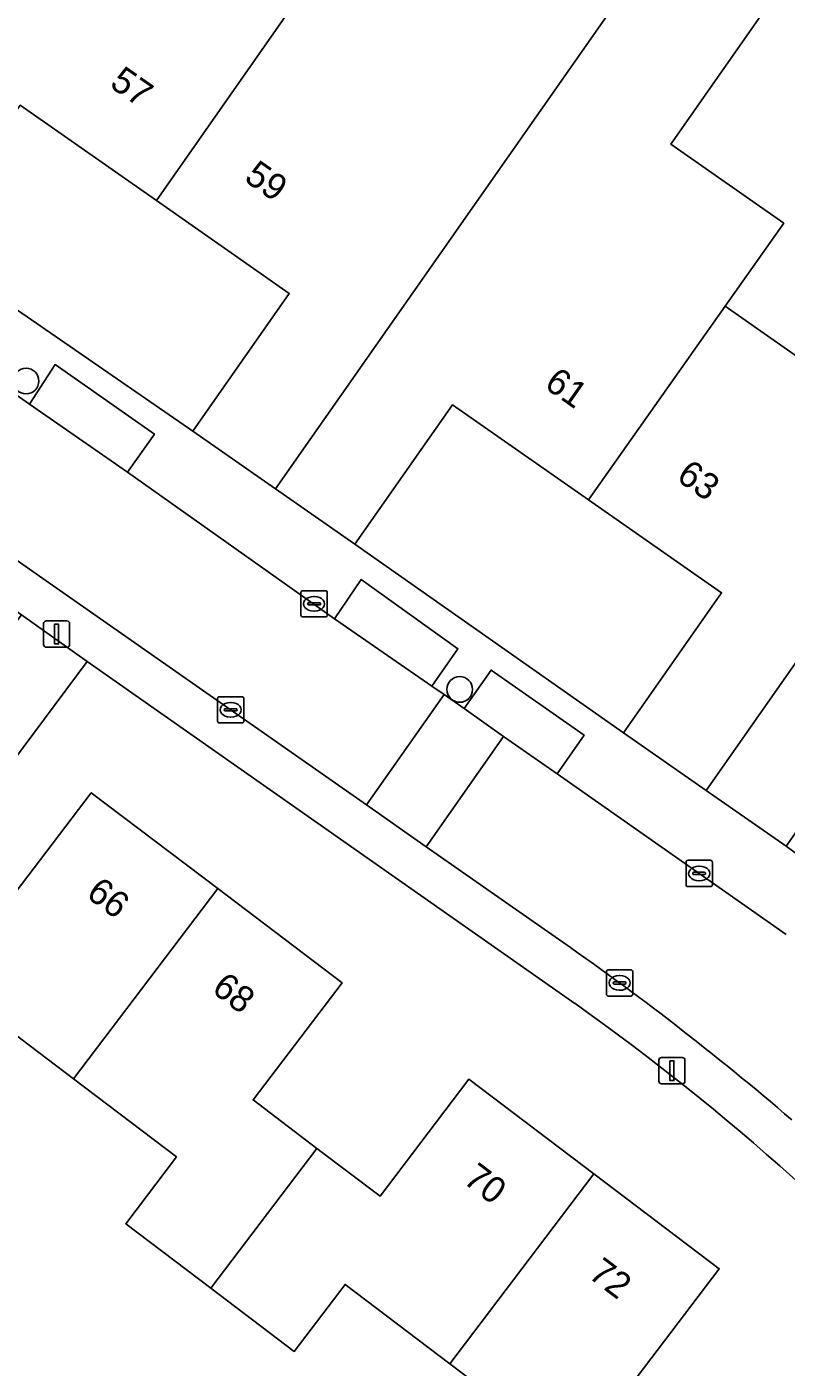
# Model space of a CAD drawing. Extents: x 158472 to 159562, y 388525 to 389606.
# Drawn here: x 158699.2 to 158728.1, y 389083.9 to 389134.9 of the extents above; entities that cross this region are included whole.
import ezdxf

# ---------------------------------------------------------------- set-up
doc = ezdxf.new("R2010")
doc.units = 0
for name, color, linetype in [('IMGEO_Boom', 7, 'Continuous'), ('IMGEO_Erf', 7, 'Continuous'), ('IMGEO_Kolk', 7, 'Continuous'), ('IMGEO_Lichtmast', 7, 'Continuous'), ('IMGEO_Pand', 7, 'Continuous'), ('IMGEO_Pand_nummerreeks', 7, 'Continuous'), ('IMGEO_Parkeervlak_open', 7, 'Continuous'), ('IMGEO_Rijbaan_lokaal_open', 7, 'Continuous'), ('IMGEO_Voetpad_open', 7, 'Continuous')]:
    doc.layers.add(name, color=color, linetype=linetype)

msp = doc.modelspace()

# ---------------------------------------------------------------- linework, layer by layer
at = {"layer": 'IMGEO_Boom'}
for centre in [(158699.155, 389121.384), (158715.644, 389109.647)]:
    msp.add_circle(centre, 0.489, dxfattribs=at)
at = {"layer": 'IMGEO_Erf'}
for points in [[(158742.26, 389139.1), (158738.236, 389141.914), (158737.74, 389141.205), (158737.633, 389141.28), (158733.367, 389144.264), (158727.701, 389136.164), (158723.669, 389130.4), (158727.969, 389127.391), (158725.737, 389124.229), (158729.847, 389121.355), (158736.122, 389130.326)], [(158705.497, 389119.481), (158709.162, 389124.721), (158704.114, 389128.252), (158698.933, 389131.877), (158695.221, 389126.57)], [(158721.878, 389107.998), (158725.605, 389113.327), (158720.542, 389116.869), (158715.374, 389120.484), (158711.658, 389115.172)], [(158730.482, 389101.889), (158734.321, 389102.376), (158736.952, 389105.364), (158731.769, 389108.989), (158728.054, 389103.678)]]:
    msp.add_lwpolyline(points, close=True, dxfattribs=at)
for points in [[(158720.018, 389097.701), (158701.475, 389110.704), (158695.827, 389103.12)], [(158698.265, 389101.272), (158701.633, 389105.715), (158706.446, 389102.066), (158711.171, 389098.484), (158707.79, 389094.023), (158710.218, 389092.182), (158712.616, 389090.364), (158715.993, 389094.818), (158720.749, 389091.213), (158725.513, 389087.601), (158722.115, 389083.119), (158724.505, 389081.307), (158723.702, 389080.248), (158726.138, 389078.402), (158729.485, 389082.817), (158734.204, 389079.239), (158738.997, 389075.606), (158735.626, 389071.158), (158738.081, 389069.297), (158740.54, 389067.433), (158737.52, 389063.449), (158736.521, 389062.131), (158734.062, 389063.995), (158730.86, 389066.422)], [(158730.86, 389066.422), (158732.784, 389068.96), (158728.735, 389072.029), (158724.815, 389075.001), (158722.877, 389072.444), (158719.643, 389074.896), (158720.477, 389075.996), (158717.314, 389078.394), (158719.261, 389080.963), (158715.27, 389083.988), (158711.289, 389087.006), (158709.356, 389084.456), (158706.182, 389086.862), (158702.948, 389089.314), (158704.875, 389091.856), (158700.955, 389094.828), (158696.945, 389097.868)]]:
    msp.add_lwpolyline(points, dxfattribs=at)
msp.add_arc((158667.256, 389023.192), 91.299, 41.36595, 54.6966, dxfattribs=at)
at = {"layer": 'IMGEO_Kolk'}
for p, q in [((158709.607, 389112.479), (158709.607, 389113.331)), ((158709.682, 389113.405), (158710.534, 389113.405)), ((158710.608, 389113.331), (158710.608, 389112.479)), ((158709.866, 389112.899), (158709.866, 389112.911)), ((158710.304, 389112.862), (158709.906, 389112.862)), ((158709.909, 389112.948), (158710.307, 389112.948)), ((158710.095, 389113.185), (158710.12, 389113.185)), ((158710.35, 389112.911), (158710.35, 389112.899)), ((158710.534, 389112.405), (158709.682, 389112.405)), ((158710.118, 389112.625), (158710.093, 389112.625)), ((158706.435, 389108.445), (158706.435, 389109.297)), ((158706.51, 389109.371), (158707.362, 389109.371)), ((158706.923, 389109.151), (158706.948, 389109.151)), ((158707.436, 389109.297), (158707.436, 389108.445)), ((158706.694, 389108.865), (158706.694, 389108.877)), ((158707.132, 389108.828), (158706.734, 389108.828)), ((158706.737, 389108.914), (158707.135, 389108.914)), ((158707.178, 389108.877), (158707.178, 389108.865)), ((158707.362, 389108.371), (158706.51, 389108.371)), ((158706.946, 389108.591), (158706.921, 389108.591)), ((158724.251, 389102.218), (158724.251, 389103.07)), ((158724.326, 389103.144), (158725.178, 389103.144)), ((158725.252, 389103.07), (158725.252, 389102.218)), ((158724.51, 389102.638), (158724.51, 389102.65)), ((158724.948, 389102.601), (158724.55, 389102.601)), ((158724.553, 389102.687), (158724.951, 389102.687)), ((158724.739, 389102.924), (158724.764, 389102.924)), ((158724.994, 389102.65), (158724.994, 389102.638)), ((158725.178, 389102.144), (158724.326, 389102.144)), ((158724.762, 389102.364), (158724.737, 389102.364)), ((158721.299, 389098.979), (158722.151, 389098.979)), ((158721.224, 389098.053), (158721.224, 389098.905)), ((158721.483, 389098.473), (158721.483, 389098.485)), ((158721.921, 389098.436), (158721.523, 389098.436)), ((158721.526, 389098.522), (158721.924, 389098.522)), ((158721.712, 389098.759), (158721.737, 389098.759)), ((158721.967, 389098.485), (158721.967, 389098.473)), ((158722.225, 389098.905), (158722.225, 389098.053)), ((158722.151, 389097.979), (158721.299, 389097.979)), ((158721.735, 389098.199), (158721.71, 389098.199))]:
    msp.add_line(p, q, dxfattribs=at)
for points in [[(158709.607, 389112.479), (158709.607, 389113.331)], [(158709.682, 389113.405), (158710.534, 389113.405)], [(158710.608, 389113.331), (158710.608, 389112.479)], [(158710.534, 389112.405), (158709.682, 389112.405)], [(158706.435, 389108.445), (158706.435, 389109.297)], [(158706.51, 389109.371), (158707.362, 389109.371)], [(158707.436, 389109.297), (158707.436, 389108.445)], [(158707.362, 389108.371), (158706.51, 389108.371)], [(158724.251, 389102.218), (158724.251, 389103.07)], [(158724.326, 389103.144), (158725.178, 389103.144)], [(158725.252, 389103.07), (158725.252, 389102.218)], [(158725.178, 389102.144), (158724.326, 389102.144)], [(158721.299, 389098.979), (158722.151, 389098.979)], [(158721.224, 389098.053), (158721.224, 389098.905)], [(158722.225, 389098.905), (158722.225, 389098.053)], [(158722.151, 389097.979), (158721.299, 389097.979)]]:
    msp.add_lwpolyline(points, dxfattribs=at)
for centre, radius, start, end in [((158709.684, 389113.329), 0.0765, 91.552, 178.448), ((158709.684, 389113.329), 0.0765, 91.552, 178.448), ((158710.532, 389113.329), 0.0765, 1.552, 88.448), ((158710.532, 389113.329), 0.0765, 1.552, 88.448), ((158709.906, 389112.908), 0.0403, 85.8775, 175.7526), ((158709.903, 389112.898), 0.0366, 178.938, 274.7102), ((158710.307, 389112.905), 0.043, 264.8664, 352.4533), ((158710.311, 389112.91), 0.0386, 1.7309, 96.639), ((158709.684, 389112.481), 0.0765, 181.552, 268.448), ((158709.684, 389112.481), 0.0765, 181.552, 268.448), ((158710.532, 389112.481), 0.0765, 271.552, 358.448), ((158710.532, 389112.481), 0.0765, 271.552, 358.448), ((158706.512, 389109.295), 0.0765, 91.552, 178.448), ((158706.512, 389109.295), 0.0765, 91.552, 178.448), ((158707.36, 389109.295), 0.0765, 1.552, 88.448), ((158707.36, 389109.295), 0.0765, 1.552, 88.448), ((158706.734, 389108.874), 0.0403, 85.8775, 175.7526), ((158706.731, 389108.864), 0.0366, 178.938, 274.7102), ((158707.135, 389108.871), 0.043, 264.8664, 352.4533), ((158707.139, 389108.876), 0.0386, 1.7309, 96.639), ((158706.512, 389108.447), 0.0765, 181.552, 268.448), ((158706.512, 389108.447), 0.0765, 181.552, 268.448), ((158707.36, 389108.447), 0.0765, 271.552, 358.448), ((158707.36, 389108.447), 0.0765, 271.552, 358.448), ((158724.328, 389103.068), 0.0765, 91.552, 178.448), ((158724.328, 389103.068), 0.0765, 91.552, 178.448), ((158725.176, 389103.068), 0.0765, 1.552, 88.448), ((158725.176, 389103.068), 0.0765, 1.552, 88.448), ((158724.55, 389102.647), 0.0403, 85.8775, 175.7526), ((158724.547, 389102.637), 0.0366, 178.938, 274.7102), ((158724.951, 389102.644), 0.043, 264.8664, 352.4533), ((158724.955, 389102.649), 0.0386, 1.7309, 96.639), ((158724.328, 389102.22), 0.0765, 181.552, 268.448), ((158724.328, 389102.22), 0.0765, 181.552, 268.448), ((158725.176, 389102.22), 0.0765, 271.552, 358.448), ((158725.176, 389102.22), 0.0765, 271.552, 358.448), ((158721.301, 389098.903), 0.0765, 91.552, 178.448), ((158721.301, 389098.903), 0.0765, 91.552, 178.448), ((158722.149, 389098.903), 0.0765, 1.552, 88.448), ((158722.149, 389098.903), 0.0765, 1.552, 88.448), ((158721.523, 389098.482), 0.0403, 85.8775, 175.7526), ((158721.52, 389098.472), 0.0366, 178.938, 274.7102), ((158721.924, 389098.479), 0.043, 264.8664, 352.4533), ((158721.928, 389098.484), 0.0386, 1.7309, 96.639), ((158721.301, 389098.055), 0.0765, 181.552, 268.448), ((158721.301, 389098.055), 0.0765, 181.552, 268.448), ((158722.149, 389098.055), 0.0765, 271.552, 358.448), ((158722.149, 389098.055), 0.0765, 271.552, 358.448)]:
    msp.add_arc(centre, radius, start, end, dxfattribs=at)
for centre, major_axis, ratio, start_param, end_param in [((158710.094, 389112.905), (-0.387, 0.002), 0.722429, 4.712389, 7.853982), ((158710.119, 389112.905), (-0.39, 0.002), 0.717154, 1.570796, 4.712389), ((158706.922, 389108.871), (-0.387, 0.002), 0.722429, 4.712389, 7.853982), ((158706.947, 389108.871), (-0.39, 0.002), 0.717154, 1.570796, 4.712389), ((158724.738, 389102.644), (-0.387, 0.002), 0.722429, 4.712389, 7.853982), ((158724.763, 389102.644), (-0.39, 0.002), 0.717154, 1.570796, 4.712389), ((158721.711, 389098.479), (-0.387, 0.002), 0.722429, 4.712389, 7.853982), ((158721.736, 389098.479), (-0.39, 0.002), 0.717154, 1.570796, 4.712389)]:
    msp.add_ellipse(centre, major_axis=major_axis, ratio=ratio, start_param=start_param, end_param=end_param, dxfattribs=at)
at = {"layer": 'IMGEO_Lichtmast'}
for p, q in [((158699.922, 389112.252), (158700.712, 389112.252)), ((158700.712, 389112.252), (158699.922, 389112.252)), ((158699.822, 389111.352), (158699.822, 389112.152)), ((158699.822, 389112.152), (158699.822, 389111.352)), ((158700.812, 389112.152), (158700.812, 389111.352)), ((158700.812, 389111.352), (158700.812, 389112.152)), ((158700.712, 389111.252), (158699.922, 389111.252)), ((158699.922, 389111.252), (158700.712, 389111.252)), ((158723.218, 389094.738), (158723.218, 389095.538)), ((158723.218, 389095.538), (158723.218, 389094.738)), ((158723.318, 389095.638), (158724.108, 389095.638)), ((158724.108, 389095.638), (158723.318, 389095.638)), ((158724.208, 389095.538), (158724.208, 389094.738)), ((158724.208, 389094.738), (158724.208, 389095.538)), ((158724.108, 389094.638), (158723.318, 389094.638)), ((158723.318, 389094.638), (158724.108, 389094.638))]:
    msp.add_line(p, q, dxfattribs=at)
for points in [[(158700.242, 389112.127), (158700.392, 389112.127), (158700.392, 389111.377), (158700.242, 389111.377), (158700.242, 389112.127)], [(158723.638, 389095.513), (158723.788, 389095.513), (158723.788, 389094.763), (158723.638, 389094.763), (158723.638, 389095.513)]]:
    msp.add_lwpolyline(points, dxfattribs=at)
for centre, start, end in [((158699.922, 389112.152), 90, 180), ((158699.922, 389112.152), 90, 180), ((158700.712, 389112.152), 0, 90), ((158700.712, 389112.152), 360, 90), ((158699.922, 389111.352), 180, 270), ((158699.922, 389111.352), 180, 270), ((158700.712, 389111.352), 270, 0), ((158700.712, 389111.352), 270, 0), ((158723.318, 389095.538), 90, 180), ((158723.318, 389095.538), 90, 180), ((158724.108, 389095.538), 0, 90), ((158724.108, 389095.538), 360, 90), ((158723.318, 389094.738), 180, 270), ((158723.318, 389094.738), 180, 270), ((158724.108, 389094.738), 270, 0), ((158724.108, 389094.738), 270, 0)]:
    msp.add_arc(centre, 0.1, start, end, dxfattribs=at)
at = {"layer": 'IMGEO_Pand'}
for points in [[(158704.825, 389138.201), (158710.579, 389146.426), (158706.6, 389149.21), (158692.205, 389128.68), (158695.221, 389126.57), (158698.933, 389131.877), (158704.114, 389128.252), (158709.017, 389135.269), (158708.866, 389135.374)], [(158723.78, 389138.91), (158719.812, 389141.67), (158715.538, 389135.561), (158711.148, 389138.632), (158708.866, 389135.374), (158709.017, 389135.269), (158704.114, 389128.252), (158709.162, 389124.721), (158705.497, 389119.481), (158708.635, 389117.286)], [(158727.969, 389127.391), (158723.669, 389130.4), (158727.701, 389136.164), (158723.78, 389138.91), (158708.635, 389117.286), (158711.658, 389115.172), (158715.374, 389120.484), (158720.542, 389116.869), (158725.737, 389124.229)], [(158740.19, 389127.47), (158736.122, 389130.326), (158729.847, 389121.355), (158725.737, 389124.229), (158720.542, 389116.869), (158725.605, 389113.327), (158721.878, 389107.998), (158725.014, 389105.804)], [(158740.19, 389127.47), (158725.014, 389105.804), (158728.054, 389103.678), (158731.769, 389108.989), (158736.952, 389105.364), (158742.118, 389112.75), (158737.786, 389115.78), (158744.071, 389124.764)], [(158700.955, 389094.828), (158706.446, 389102.066), (158701.633, 389105.715), (158698.265, 389101.272), (158695.827, 389103.12), (158691.779, 389097.78), (158695.017, 389095.325), (158696.945, 389097.868)], [(158710.218, 389092.182), (158707.79, 389094.023), (158711.171, 389098.484), (158706.446, 389102.066), (158700.955, 389094.828), (158704.875, 389091.856), (158702.948, 389089.314), (158706.182, 389086.862)], [(158720.749, 389091.213), (158715.993, 389094.818), (158712.616, 389090.364), (158710.218, 389092.182), (158706.182, 389086.862), (158709.356, 389084.456), (158711.289, 389087.006), (158715.27, 389083.988)], [(158722.115, 389083.119), (158725.513, 389087.601), (158720.749, 389091.213), (158715.27, 389083.988), (158719.261, 389080.963), (158717.314, 389078.394), (158720.477, 389075.996), (158723.702, 389080.248), (158724.505, 389081.307)]]:
    msp.add_lwpolyline(points, close=True, dxfattribs=at)
at = {"layer": 'IMGEO_Parkeervlak_open'}
for points in [[(158699.282, 389120.506), (158703.009, 389117.912), (158704.038, 389119.361), (158700.258, 389122.013)], [(158714.59, 389109.772), (158715.578, 389111.196), (158711.904, 389113.831), (158710.878, 389112.337)], [(158715.809, 389108.917), (158717.316, 389107.86), (158719.346, 389106.437), (158720.374, 389107.904), (158716.836, 389110.382)]]:
    msp.add_lwpolyline(points, close=True, dxfattribs=at)
at = {"layer": 'IMGEO_Rijbaan_lokaal_open'}
for points in [[(158668.668, 389135.691), (158700.051, 389113.689), (158712.105, 389105.251), (158715.048, 389109.451), (158714.59, 389109.772), (158710.878, 389112.337), (158703.009, 389117.912), (158699.282, 389120.506), (158698.044, 389121.368), (158694.513, 389123.837), (158686.589, 389129.391), (158683.027, 389131.885), (158681.802, 389132.741), (158678.316, 389135.175), (158670.083, 389140.909), (158668.417, 389142.153), (158667.201, 389143.189), (158663.593, 389139.621)], [(158719.28, 389100.228), (158714.375, 389103.662), (158712.105, 389105.251), (158700.051, 389113.689), (158668.668, 389135.691)], [(158667.837, 389134.355), (158698.976, 389112.491), (158701.475, 389110.704), (158720.018, 389097.701)], [(158728.059, 389100.327), (158719.346, 389106.437), (158717.316, 389107.86), (158714.375, 389103.662), (158719.28, 389100.228)]]:
    msp.add_lwpolyline(points, dxfattribs=at)
for points in [[(158691.779, 389097.78), (158695.827, 389103.12), (158701.475, 389110.704), (158698.976, 389112.491), (158692.708, 389104.215), (158688.657, 389098.904), (158682.238, 389090.356), (158680.277, 389087.743), (158675.89, 389081.901), (158671.82, 389076.538), (158666.009, 389068.886), (158668.409, 389067.056), (158674.283, 389074.706), (158678.338, 389080.036)], [(158712.105, 389105.251), (158714.375, 389103.662), (158717.316, 389107.86), (158715.809, 389108.917), (158715.048, 389109.451)]]:
    msp.add_lwpolyline(points, close=True, dxfattribs=at)
for centre, radius, start, end in [((158656.143, 389009.389), 110.626, 49.30893, 55.19926), ((158656.143, 389009.389), 110.626, 49.30893, 55.19926), ((158667.256, 389023.192), 91.299, 41.36595, 54.6966)]:
    msp.add_arc(centre, radius, start, end, dxfattribs=at)
at = {"layer": 'IMGEO_Voetpad_open'}
for points in [[(158730.482, 389101.889), (158728.054, 389103.678), (158725.014, 389105.804), (158721.878, 389107.998), (158711.658, 389115.172), (158708.635, 389117.286), (158705.497, 389119.481), (158695.221, 389126.57), (158692.205, 389128.68), (158689.021, 389130.907), (158678.87, 389138.048), (158672.706, 389142.361)], [(158698.044, 389121.368), (158699.282, 389120.506), (158700.258, 389122.013), (158704.038, 389119.361), (158703.009, 389117.912), (158710.878, 389112.337), (158711.904, 389113.831), (158715.578, 389111.196), (158714.59, 389109.772), (158715.048, 389109.451), (158715.809, 389108.917), (158716.836, 389110.382), (158720.374, 389107.904), (158719.346, 389106.437), (158728.059, 389100.327)]]:
    msp.add_lwpolyline(points, dxfattribs=at)

# ---------------------------------------------------------------- texts
at = {"layer": 'IMGEO_Pand_nummerreeks'}
for s, rotation, p in [('57', 325.0209, (158702.291, 389132.603)), ('59', 325.0267, (158707.405, 389129.025)), ('61', 325.0267, (158718.818, 389121.151)), ('63', 325.0239, (158723.841, 389117.636)), ('66', 322.8333, (158701.399, 389101.776)), ('68', 322.8333, (158706.17, 389098.158)), ('70', 322.8347, (158715.733, 389090.898)), ('72', 322.8322, (158720.489, 389087.294))]:
    msp.add_text(s, height=1, rotation=rotation, dxfattribs=at).set_placement(p)

doc.saveas('drawing.dxf')
